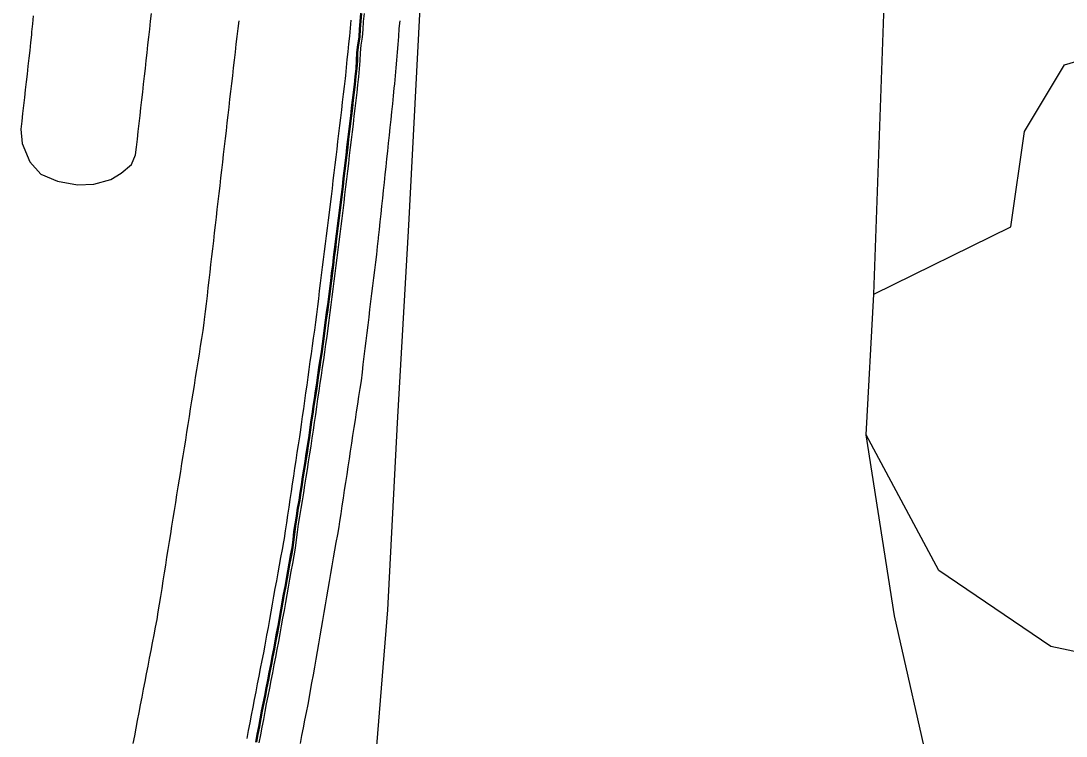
# Model space of a CAD drawing. Extents: x 1901471 to 1963503, y 756461 to 799997.
# Drawn here: x 1929865.7 to 1929997.8, y 773642 to 773732.4 of the extents above; entities that cross this region are included whole.
import ezdxf

# ---------------------------------------------------------------- set-up
doc = ezdxf.new("R2010")
doc.units = 0
for name, color, linetype in [('RD_EX_Conc', 7, 'Continuous'), ('RD_EX_GuardRail', 7, 'Continuous'), ('RD_EX_Road', 7, 'Continuous'), ('RD_EX_VEG', 7, 'Continuous')]:
    doc.layers.add(name, color=color, linetype=linetype)

msp = doc.modelspace()

# ---------------------------------------------------------------- linework, layer by layer
at = {"layer": 'RD_EX_Conc'}
for points in [[(1929895.39, 773641.27), (1929895.58, 773642.25), (1929895.77, 773643.23), (1929895.96, 773644.21), (1929896.13, 773645.2), (1929896.32, 773646.18), (1929896.53, 773647.16), (1929896.72, 773648.14), (1929896.91, 773649.12), (1929897.1, 773650.1), (1929897.29, 773651.09), (1929897.49, 773652.07), (1929897.68, 773653.05), (1929897.86, 773654.05), (1929898.04, 773655.03), (1929898.22, 773656.02), (1929898.39, 773657), (1929898.57, 773657.98), (1929898.57, 773657.98), (1929898.75, 773658.97), (1929898.92, 773659.95), (1929899.1, 773660.94), (1929899.28, 773661.92), (1929899.45, 773662.9), (1929899.63, 773663.89), (1929899.81, 773664.87), (1929899.98, 773665.86), (1929900.11, 773666.88), (1929900.23, 773667.87), (1929900.38, 773668.86), (1929900.53, 773669.85), (1929900.67, 773670.84), (1929900.87, 773671.82), (1929901.02, 773672.81), (1929901.17, 773673.8), (1929901.32, 773674.79), (1929901.49, 773675.77), (1929901.64, 773676.76), (1929901.79, 773677.75), (1929901.94, 773678.74), (1929902.09, 773679.73), (1929902.23, 773680.73), (1929902.37, 773681.72), (1929902.53, 773682.71), (1929902.67, 773683.7), (1929902.82, 773684.68), (1929902.97, 773685.67), (1929903.11, 773686.66), (1929903.25, 773687.65), (1929903.39, 773688.64), (1929903.55, 773689.63), (1929903.69, 773690.62), (1929903.83, 773691.61), (1929903.97, 773692.6), (1929904.1, 773693.61), (1929904.23, 773694.6), (1929904.36, 773695.59), (1929904.5, 773696.58), (1929904.62, 773697.57), (1929904.75, 773698.57), (1929904.87, 773699.56), (1929904.99, 773700.55), (1929905.12, 773701.54), (1929905.24, 773702.53), (1929905.37, 773703.53), (1929905.49, 773704.52), (1929905.62, 773705.51), (1929905.74, 773706.5), (1929905.86, 773707.49), (1929905.99, 773708.49), (1929906.11, 773709.49), (1929906.23, 773710.48), (1929906.35, 773711.47), (1929906.46, 773712.47), (1929906.58, 773713.46), (1929906.7, 773714.45), (1929906.81, 773715.45), (1929906.93, 773716.44), (1929907.05, 773717.43), (1929907.17, 773718.42), (1929907.28, 773719.42), (1929907.4, 773720.41), (1929907.52, 773721.4), (1929907.52, 773721.4), (1929907.64, 773722.39), (1929907.75, 773723.39), (1929907.87, 773724.38), (1929907.98, 773725.39), (1929908.07, 773726.39), (1929908.15, 773727.39), (1929908.19, 773728.39), (1929908.29, 773729.38), (1929908.45, 773730.37), (1929908.52, 773731.37), (1929908.59, 773732.37), (1929908.69, 773733.36)], [(1929895.52, 773641.25), (1929895.71, 773642.23), (1929895.9, 773643.21), (1929896.09, 773644.19), (1929896.26, 773645.18), (1929896.45, 773646.16), (1929896.66, 773647.13), (1929896.85, 773648.12), (1929897.04, 773649.1), (1929897.23, 773650.08), (1929897.42, 773651.06), (1929897.61, 773652.04), (1929897.8, 773653.02), (1929897.99, 773654.02), (1929898.17, 773655.01), (1929898.35, 773655.99), (1929898.52, 773656.98), (1929898.7, 773657.96), (1929898.88, 773658.94), (1929898.88, 773658.94), (1929899.05, 773659.93), (1929899.23, 773660.91), (1929899.41, 773661.9), (1929899.58, 773662.88), (1929899.76, 773663.86), (1929899.94, 773664.85), (1929900.11, 773665.83), (1929900.24, 773666.86), (1929900.36, 773667.85), (1929900.51, 773668.84), (1929900.66, 773669.83), (1929900.8, 773670.82), (1929901, 773671.8), (1929901.15, 773672.79), (1929901.3, 773673.78), (1929901.45, 773674.77), (1929901.62, 773675.75), (1929901.77, 773676.74), (1929901.92, 773677.73), (1929902.07, 773678.72), (1929902.22, 773679.71), (1929902.36, 773680.71), (1929902.5, 773681.7), (1929902.66, 773682.69), (1929902.8, 773683.68), (1929902.95, 773684.67), (1929903.1, 773685.65), (1929903.24, 773686.64), (1929903.38, 773687.63), (1929903.52, 773688.62), (1929903.68, 773689.61), (1929903.82, 773690.6), (1929903.96, 773691.59), (1929904.1, 773692.58), (1929904.23, 773693.59), (1929904.36, 773694.59), (1929904.49, 773695.58), (1929904.63, 773696.57), (1929904.75, 773697.56), (1929904.88, 773698.55), (1929905, 773699.54), (1929905.12, 773700.53), (1929905.25, 773701.53), (1929905.37, 773702.52), (1929905.5, 773703.51), (1929905.62, 773704.5), (1929905.75, 773705.49), (1929905.87, 773706.49), (1929905.99, 773707.48), (1929906.12, 773708.47), (1929906.24, 773709.47), (1929906.36, 773710.47), (1929906.48, 773711.46), (1929906.59, 773712.45), (1929906.71, 773713.44), (1929906.83, 773714.44), (1929906.95, 773715.43), (1929907.06, 773716.42), (1929907.18, 773717.42), (1929907.3, 773718.41), (1929907.41, 773719.4), (1929907.53, 773720.39), (1929907.65, 773721.39), (1929907.77, 773722.38), (1929907.77, 773722.38), (1929907.88, 773723.37), (1929908, 773724.36), (1929908.11, 773725.38), (1929908.2, 773726.38), (1929908.28, 773727.37), (1929908.32, 773728.37), (1929908.42, 773729.37), (1929908.58, 773730.36), (1929908.65, 773731.35), (1929908.72, 773732.35), (1929908.82, 773733.35)], [(1929909.09, 773733.32), (1929908.99, 773732.33), (1929908.93, 773731.33), (1929908.85, 773730.33), (1929908.69, 773729.34), (1929908.59, 773728.35), (1929908.55, 773727.35), (1929908.47, 773726.35), (1929908.38, 773725.35), (1929908.27, 773724.33), (1929908.16, 773723.34), (1929908.04, 773722.35), (1929907.92, 773721.35), (1929907.92, 773721.35), (1929907.8, 773720.36), (1929907.69, 773719.37), (1929907.57, 773718.38), (1929907.45, 773717.38), (1929907.33, 773716.39), (1929907.22, 773715.4), (1929907.1, 773714.4), (1929906.98, 773713.41), (1929906.87, 773712.42), (1929906.75, 773711.43), (1929906.63, 773710.43), (1929906.51, 773709.44), (1929906.39, 773708.44), (1929906.27, 773707.44), (1929906.14, 773706.45), (1929906.02, 773705.46), (1929905.89, 773704.47), (1929905.77, 773703.48), (1929905.64, 773702.48), (1929905.52, 773701.49), (1929905.4, 773700.5), (1929905.27, 773699.51), (1929905.15, 773698.52), (1929905.02, 773697.52), (1929904.9, 773696.53), (1929904.76, 773695.54), (1929904.63, 773694.55), (1929904.5, 773693.56), (1929904.37, 773692.54), (1929904.23, 773691.55), (1929904.09, 773690.56), (1929903.95, 773689.57), (1929903.79, 773688.59), (1929903.65, 773687.6), (1929903.51, 773686.61), (1929903.37, 773685.62), (1929903.22, 773684.63), (1929903.07, 773683.64), (1929902.94, 773682.65), (1929902.77, 773681.66), (1929902.64, 773680.67), (1929902.49, 773679.67), (1929902.34, 773678.68), (1929902.19, 773677.69), (1929902.04, 773676.7), (1929901.89, 773675.71), (1929901.72, 773674.73), (1929901.57, 773673.74), (1929901.42, 773672.75), (1929901.27, 773671.76), (1929901.08, 773670.78), (1929900.93, 773669.79), (1929900.78, 773668.8), (1929900.63, 773667.81), (1929900.51, 773666.82), (1929900.38, 773665.78), (1929900.2, 773664.8), (1929900.03, 773663.82), (1929899.85, 773662.83), (1929899.67, 773661.85), (1929899.5, 773660.86), (1929899.32, 773659.88), (1929899.14, 773658.9), (1929898.97, 773657.91), (1929898.97, 773657.91), (1929898.79, 773656.93), (1929898.61, 773655.94), (1929898.44, 773654.96), (1929898.26, 773653.98), (1929898.07, 773652.97), (1929897.88, 773651.99), (1929897.69, 773651.01), (1929897.5, 773650.03), (1929897.31, 773649.04), (1929897.12, 773648.06), (1929896.93, 773647.08), (1929896.72, 773646.1), (1929896.53, 773645.12), (1929896.36, 773644.14), (1929896.17, 773643.16), (1929895.98, 773642.17), (1929895.79, 773641.19)], [(1929913.59, 773732.42), (1929913.5, 773731.43), (1929913.42, 773730.43), (1929913.34, 773729.43), (1929913.25, 773728.44), (1929913.17, 773727.44), (1929913.09, 773726.45), (1929913, 773725.45), (1929912.92, 773724.45), (1929912.87, 773723.92), (1929912.77, 773722.92), (1929912.66, 773721.93), (1929912.56, 773720.93), (1929912.46, 773719.94), (1929912.35, 773718.95), (1929912.25, 773717.95), (1929912.14, 773716.96), (1929912.04, 773715.96), (1929911.93, 773714.97), (1929911.83, 773713.97), (1929911.73, 773712.98), (1929911.62, 773711.99), (1929911.52, 773710.99), (1929911.41, 773710), (1929911.31, 773709), (1929911.2, 773708.01), (1929911.1, 773707.01), (1929911, 773706.02), (1929910.89, 773705.02), (1929910.88, 773704.89), (1929910.76, 773703.89), (1929910.64, 773702.9), (1929910.52, 773701.91), (1929910.4, 773700.92), (1929910.28, 773699.92), (1929910.15, 773698.93), (1929910.03, 773697.94), (1929909.91, 773696.94), (1929909.79, 773695.95), (1929909.67, 773694.96), (1929909.55, 773693.97), (1929909.43, 773692.97), (1929909.31, 773691.98), (1929909.19, 773690.99), (1929909.07, 773690), (1929908.95, 773689), (1929908.83, 773688.01), (1929908.7, 773686.93), (1929908.55, 773685.94), (1929908.4, 773684.95), (1929908.25, 773683.96), (1929908.1, 773682.98), (1929907.95, 773681.99), (1929907.79, 773681), (1929907.64, 773680.01), (1929907.49, 773679.02), (1929907.34, 773678.03), (1929907.19, 773677.05), (1929907.19, 773677.05), (1929907.04, 773676.06), (1929906.89, 773675.07), (1929906.74, 773674.08), (1929906.59, 773673.09), (1929906.44, 773672.1), (1929906.29, 773671.12), (1929906.14, 773670.13), (1929905.99, 773669.14), (1929905.88, 773668.47), (1929905.71, 773667.49), (1929905.54, 773666.5), (1929905.37, 773665.52), (1929905.2, 773664.53), (1929905.03, 773663.55), (1929904.86, 773662.56), (1929904.69, 773661.58), (1929904.52, 773660.59), (1929904.35, 773659.61), (1929904.17, 773658.62), (1929904, 773657.64), (1929903.83, 773656.65), (1929903.66, 773655.67), (1929903.49, 773654.68), (1929903.32, 773653.7), (1929903.15, 773652.71), (1929902.98, 773651.73), (1929902.81, 773650.74), (1929902.64, 773649.76), (1929902.46, 773648.77), (1929902.29, 773647.79), (1929902.15, 773646.99), (1929901.96, 773646.01), (1929901.77, 773645.02), (1929901.58, 773644.04), (1929901.39, 773643.06), (1929901.2, 773642.08), (1929901.01, 773641.1)]]:
    msp.add_lwpolyline(points, dxfattribs=at)
at = {"layer": 'RD_EX_GuardRail'}
msp.add_lwpolyline([(1930019.03, 773565.77), (1929990.52, 773568.78), (1929962.96, 773571.42), (1929942.25, 773573.87), (1929931.69, 773575.96), (1929924.11, 773578.12), (1929919.69, 773580.14), (1929917.65, 773581.9), (1929915.34, 773584.57), (1929912.54, 773589.31), (1929910.66, 773592.97), (1929909.33, 773598.52), (1929908.52, 773605.21), (1929909.08, 773614.69), (1929909.92, 773630.89), (1929912.11, 773657.96), (1929913.32, 773681.61), (1929914.74, 773706.58), (1929916.36, 773737.32)], dxfattribs=at)
at = {"layer": 'RD_EX_Road'}
for points in [[(1929867.25, 773733.03), (1929867.17, 773732.03), (1929867.08, 773731.04), (1929867.05, 773730.66), (1929866.94, 773729.67), (1929866.83, 773728.67), (1929866.72, 773727.68), (1929866.61, 773726.69), (1929866.5, 773725.69), (1929866.38, 773724.7), (1929866.27, 773723.7), (1929866.16, 773722.71), (1929866.05, 773721.72), (1929865.94, 773720.72), (1929865.83, 773719.73), (1929865.72, 773718.74)], [(1929893.25, 773732.42), (1929893.13, 773731.43), (1929893.02, 773730.43), (1929892.9, 773729.44), (1929892.79, 773728.45), (1929892.68, 773727.45), (1929892.56, 773726.46), (1929892.45, 773725.47), (1929892.33, 773724.47), (1929892.22, 773723.48), (1929892.1, 773722.49), (1929891.99, 773721.49), (1929891.88, 773720.5), (1929891.76, 773719.51), (1929891.65, 773718.51), (1929891.53, 773717.52), (1929891.42, 773716.53), (1929891.3, 773715.53), (1929891.19, 773714.54), (1929891.08, 773713.55), (1929890.96, 773712.55), (1929890.85, 773711.56), (1929890.73, 773710.57), (1929890.62, 773709.57), (1929890.5, 773708.58), (1929890.39, 773707.59), (1929890.28, 773706.59), (1929890.16, 773705.6), (1929890.05, 773704.61), (1929889.93, 773703.61), (1929889.82, 773702.62), (1929889.7, 773701.63), (1929889.59, 773700.63), (1929889.48, 773699.64), (1929889.36, 773698.65), (1929889.25, 773697.65), (1929889.13, 773696.66), (1929889.02, 773695.67), (1929888.9, 773694.68), (1929888.85, 773694.24), (1929888.7, 773693.26), (1929888.54, 773692.27), (1929888.38, 773691.28), (1929888.23, 773690.29), (1929888.07, 773689.31), (1929887.91, 773688.32), (1929887.75, 773687.33), (1929887.6, 773686.34), (1929887.44, 773685.36), (1929887.28, 773684.37), (1929887.12, 773683.38), (1929886.97, 773682.39), (1929886.81, 773681.41), (1929886.65, 773680.42), (1929886.5, 773679.43), (1929886.34, 773678.44), (1929886.18, 773677.46), (1929886.02, 773676.47), (1929885.87, 773675.48), (1929885.71, 773674.5), (1929885.55, 773673.51), (1929885.39, 773672.52), (1929885.24, 773671.53), (1929885.08, 773670.55), (1929884.92, 773669.56), (1929884.77, 773668.57), (1929884.61, 773667.58), (1929884.45, 773666.6), (1929884.29, 773665.61), (1929884.14, 773664.62), (1929883.98, 773663.63), (1929883.82, 773662.65), (1929883.67, 773661.66), (1929883.51, 773660.67), (1929883.35, 773659.68), (1929883.19, 773658.7), (1929883.04, 773657.71), (1929882.89, 773656.77), (1929882.7, 773655.79), (1929882.51, 773654.81), (1929882.32, 773653.83), (1929882.13, 773652.84), (1929881.94, 773651.86), (1929881.75, 773650.88), (1929881.57, 773649.9), (1929881.38, 773648.92), (1929881.19, 773647.94), (1929881, 773646.95), (1929880.81, 773645.97), (1929880.62, 773644.99), (1929880.43, 773644.01), (1929880.24, 773643.03), (1929880.06, 773642.05), (1929879.87, 773641.07)], [(1929880.22, 773715.46), (1929880.33, 773716.45), (1929880.45, 773717.45), (1929880.56, 773718.44), (1929880.67, 773719.43), (1929880.78, 773720.43), (1929880.89, 773721.42), (1929881, 773722.41), (1929881.11, 773723.41), (1929881.22, 773724.4), (1929881.34, 773725.4), (1929881.45, 773726.39), (1929881.56, 773727.38), (1929881.67, 773728.38), (1929881.78, 773729.37), (1929881.89, 773730.36), (1929882, 773731.36), (1929882.11, 773732.35), (1929882.23, 773733.34)], [(1929907.43, 773732.48), (1929907.33, 773731.49), (1929907.23, 773730.49), (1929907.13, 773729.5), (1929907.03, 773728.5), (1929906.93, 773727.51), (1929906.83, 773726.51), (1929906.73, 773725.52), (1929906.69, 773725.13), (1929906.57, 773724.13), (1929906.45, 773723.14), (1929906.33, 773722.15), (1929906.22, 773721.15), (1929906.1, 773720.16), (1929905.98, 773719.17), (1929905.86, 773718.18), (1929905.75, 773717.18), (1929905.63, 773716.19), (1929905.51, 773715.2), (1929905.39, 773714.21), (1929905.28, 773713.21), (1929905.16, 773712.22), (1929905.04, 773711.23), (1929904.93, 773710.23), (1929904.81, 773709.24), (1929904.68, 773708.2), (1929904.55, 773707.21), (1929904.43, 773706.22), (1929904.3, 773705.22), (1929904.18, 773704.23), (1929904.06, 773703.24), (1929903.93, 773702.25), (1929903.81, 773701.26), (1929903.68, 773700.26), (1929903.56, 773699.27), (1929903.43, 773698.28), (1929903.31, 773697.29), (1929903.19, 773696.3), (1929903.06, 773695.3), (1929902.94, 773694.31), (1929902.81, 773693.32), (1929902.67, 773692.31), (1929902.53, 773691.32), (1929902.39, 773690.33), (1929902.25, 773689.34), (1929902.12, 773688.35), (1929901.98, 773687.36), (1929901.84, 773686.37), (1929901.7, 773685.38), (1929901.56, 773684.39), (1929901.42, 773683.4), (1929901.28, 773682.41), (1929901.14, 773681.42), (1929901, 773680.43), (1929900.91, 773679.84), (1929900.76, 773678.85), (1929900.61, 773677.86), (1929900.46, 773676.87), (1929900.31, 773675.88), (1929900.16, 773674.89), (1929900.01, 773673.91), (1929899.87, 773672.92), (1929899.72, 773671.93), (1929899.57, 773670.94), (1929899.42, 773669.95), (1929899.27, 773668.96), (1929899.12, 773667.97), (1929898.97, 773666.99), (1929898.89, 773666.58), (1929898.72, 773665.6), (1929898.54, 773664.61), (1929898.36, 773663.63), (1929898.19, 773662.64), (1929898.01, 773661.66), (1929897.83, 773660.67), (1929897.66, 773659.69), (1929897.48, 773658.71), (1929897.3, 773657.72), (1929897.13, 773656.74), (1929896.95, 773655.75), (1929896.77, 773654.77), (1929896.6, 773653.78), (1929896.55, 773653.52), (1929896.36, 773652.54), (1929896.17, 773651.56), (1929895.97, 773650.58), (1929895.78, 773649.6), (1929895.59, 773648.62), (1929895.4, 773647.63), (1929895.21, 773646.65), (1929895.02, 773645.67), (1929894.83, 773644.69), (1929894.64, 773643.71), (1929894.45, 773642.73), (1929894.26, 773641.74)], [(1929865.72, 773718.74), (1929865.88, 773716.89), (1929866.84, 773714.6), (1929868.23, 773713.04), (1929870.33, 773712.15), (1929872.86, 773711.68), (1929874.93, 773711.78), (1929877.07, 773712.37), (1929878.39, 773713.15), (1929879.68, 773714.27), (1929880.22, 773715.46)]]:
    msp.add_lwpolyline(points, dxfattribs=at)
at = {"layer": 'RD_EX_VEG'}
for points in [[(1929973.52, 773697.88), (1929975.38, 773749.79), (1929973.82, 773785.37), (1929969.48, 773835.73)], [(1930017.78, 773648.73), (1929995.88, 773653.36), (1929981.73, 773662.93), (1929972.53, 773680.11), (1929973.52, 773697.88), (1929990.84, 773706.37), (1929992.53, 773718.44), (1929997.59, 773726.86), (1930011.12, 773730.85)], [(1930226.76, 773557.22), (1930139.95, 773562.1), (1930061.29, 773569.18), (1930011.22, 773572.13), (1930002.66, 773580.82), (1929992.98, 773609.77), (1929985.07, 773626.41), (1929980.8, 773636.6), (1929976.14, 773657.21), (1929972.53, 773680.11)]]:
    msp.add_lwpolyline(points, dxfattribs=at)

doc.saveas('drawing.dxf')
